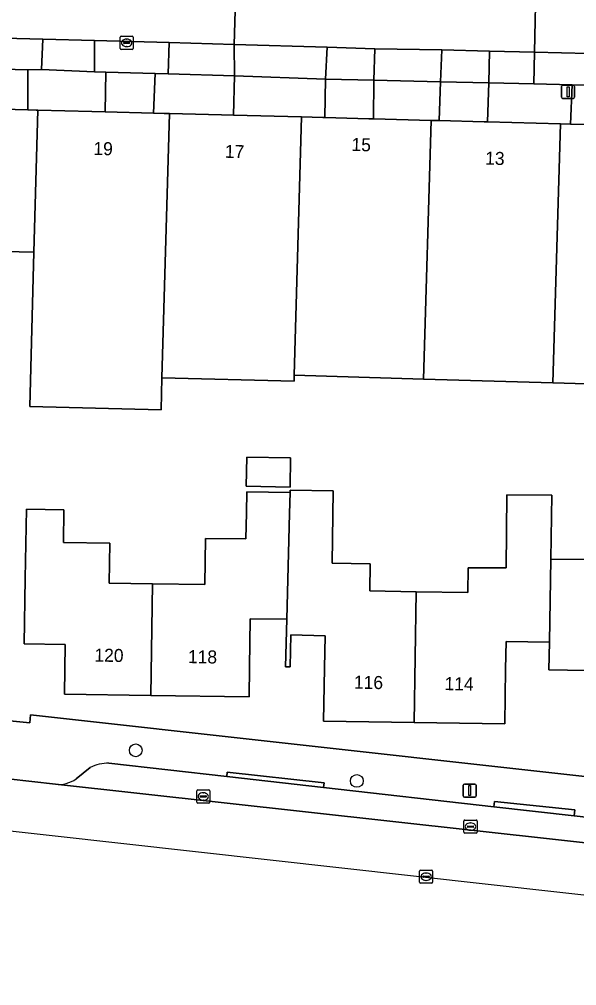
# Model space of a CAD drawing. Extents: x 162082 to 163401, y 388089 to 388636.
# Drawn here: x 162363.9 to 162406.6, y 388124.5 to 388198.6 of the extents above; entities that cross this region are included whole.
import ezdxf

# ---------------------------------------------------------------- set-up
doc = ezdxf.new("R2010")
doc.units = 0
for name, color, linetype in [('IMGEO_Boom', 7, 'Continuous'), ('IMGEO_Erf', 7, 'Continuous'), ('IMGEO_Kolk', 7, 'Continuous'), ('IMGEO_Lichtmast', 7, 'Continuous'), ('IMGEO_Pand', 7, 'Continuous'), ('IMGEO_Pand_nummerreeks', 7, 'Continuous'), ('IMGEO_Parkeervlak_open', 7, 'Continuous'), ('IMGEO_Rijbaan_lokaal_gesloten', 7, 'Continuous'), ('IMGEO_Rijbaan_lokaal_open', 7, 'Continuous'), ('IMGEO_Rioolput', 7, 'Continuous'), ('IMGEO_Voetpad_open', 7, 'Continuous')]:
    doc.layers.add(name, color=color, linetype=linetype)

msp = doc.modelspace()

# ---------------------------------------------------------------- linework, layer by layer
at = {"layer": 'IMGEO_Boom'}
for centre in [(162372.835, 388142.534), (162389.782, 388140.183)]:
    msp.add_circle(centre, 0.489, dxfattribs=at)
at = {"layer": 'IMGEO_Erf'}
for points in [[(162424.629, 388170.137), (162404.806, 388170.717), (162394.895, 388171.006), (162384.984, 388171.296), (162384.972, 388170.842), (162374.842, 388171.107), (162374.777, 388168.637), (162364.706, 388168.901), (162365.016, 388180.733), (162360.533, 388180.85), (162360.638, 388184.887), (162353.477, 388185.075), (162353.239, 388176.004), (162349.758, 388176.095), (162344.759, 388176.226), (162345.049, 388187.286), (162346.049, 388187.26), (162348.846, 388187.187), (162348.974, 388192.071), (162348.96, 388192.366), (162343.768, 388192.427), (162342.044, 388192.486)], [(162339.939, 388190.319), (162338.974, 388147.194), (162341.746, 388146.907), (162364.714, 388144.637), (162364.758, 388145.251), (162482.127, 388132.178)], [(162407.355, 388148.651), (162404.511, 388148.698), (162404.546, 388150.838), (162401.224, 388150.892), (162401.19, 388148.75), (162401.123, 388144.558), (162394.182, 388144.668), (162387.238, 388144.778), (162387.304, 388148.828), (162387.344, 388151.324), (162384.734, 388151.392), (162384.67, 388148.933), (162384.314, 388148.942), (162384.41, 388152.584), (162381.617, 388152.628), (162381.558, 388148.921), (162381.522, 388146.628), (162373.98, 388146.747), (162367.363, 388146.852), (162367.423, 388150.658), (162364.285, 388150.708), (162364.364, 388155.706), (162364.449, 388161.035), (162367.327, 388160.99), (162367.288, 388158.474), (162370.843, 388158.418), (162370.794, 388155.359), (162374.112, 388155.306), (162378.134, 388155.241), (162378.191, 388158.792), (162381.281, 388158.743), (162381.313, 388160.743), (162381.339, 388162.365), (162384.665, 388162.312), (162384.67, 388162.487), (162387.973, 388162.433), (162387.884, 388156.884), (162390.801, 388156.837), (162390.767, 388154.758), (162394.341, 388154.7), (162398.28, 388154.637), (162398.311, 388156.538), (162401.236, 388156.52), (162401.27, 388162.126), (162404.727, 388162.105), (162404.648, 388157.204), (162407.551, 388157.157)]]:
    msp.add_lwpolyline(points, dxfattribs=at)
msp.add_lwpolyline([(162381.305, 388162.784), (162381.341, 388165.028), (162384.708, 388164.974), (162384.672, 388162.73)], close=True, dxfattribs=at)
at = {"layer": 'IMGEO_Kolk'}
for p, q in [((162371.713, 388197.299), (162372.565, 388197.299)), ((162371.638, 388196.373), (162371.638, 388197.225)), ((162371.897, 388196.793), (162371.897, 388196.805)), ((162372.335, 388196.756), (162371.937, 388196.756)), ((162371.94, 388196.842), (162372.338, 388196.842)), ((162372.149, 388196.519), (162372.124, 388196.519)), ((162372.126, 388197.079), (162372.151, 388197.079)), ((162372.381, 388196.805), (162372.381, 388196.793)), ((162372.639, 388197.225), (162372.639, 388196.373)), ((162372.565, 388196.299), (162371.713, 388196.299)), ((162377.582, 388139.49), (162378.434, 388139.49)), ((162377.507, 388138.564), (162377.507, 388139.416)), ((162377.766, 388138.984), (162377.766, 388138.996)), ((162378.204, 388138.947), (162377.806, 388138.947)), ((162377.809, 388139.033), (162378.207, 388139.033)), ((162378.018, 388138.71), (162377.993, 388138.71)), ((162377.995, 388139.27), (162378.02, 388139.27)), ((162378.25, 388138.996), (162378.25, 388138.984)), ((162378.508, 388139.416), (162378.508, 388138.564)), ((162378.434, 388138.49), (162377.582, 388138.49)), ((162397.995, 388136.258), (162397.995, 388137.11)), ((162398.07, 388137.184), (162398.922, 388137.184)), ((162398.254, 388136.678), (162398.254, 388136.69)), ((162398.692, 388136.641), (162398.294, 388136.641)), ((162398.297, 388136.727), (162398.695, 388136.727)), ((162398.483, 388136.964), (162398.508, 388136.964)), ((162398.738, 388136.69), (162398.738, 388136.678)), ((162398.996, 388137.11), (162398.996, 388136.258)), ((162398.922, 388136.184), (162398.07, 388136.184)), ((162398.506, 388136.404), (162398.481, 388136.404))]:
    msp.add_line(p, q, dxfattribs=at)
for points in [[(162371.713, 388197.299), (162372.565, 388197.299)], [(162371.638, 388196.373), (162371.638, 388197.225)], [(162372.639, 388197.225), (162372.639, 388196.373)], [(162372.565, 388196.299), (162371.713, 388196.299)], [(162377.582, 388139.49), (162378.434, 388139.49)], [(162377.507, 388138.564), (162377.507, 388139.416)], [(162378.508, 388139.416), (162378.508, 388138.564)], [(162378.434, 388138.49), (162377.582, 388138.49)], [(162397.995, 388136.258), (162397.995, 388137.11)], [(162398.07, 388137.184), (162398.922, 388137.184)], [(162398.996, 388137.11), (162398.996, 388136.258)], [(162398.922, 388136.184), (162398.07, 388136.184)]]:
    msp.add_lwpolyline(points, dxfattribs=at)
for centre, radius, start, end in [((162371.715, 388197.223), 0.0765, 91.55205, 178.44795), ((162371.715, 388197.223), 0.0765, 91.55205, 178.44795), ((162372.563, 388197.223), 0.0765, 1.55205, 88.44795), ((162372.563, 388197.223), 0.0765, 1.55205, 88.44795), ((162371.937, 388196.802), 0.0403, 85.87752, 175.75265), ((162371.934, 388196.792), 0.0366, 178.93798, 274.71019), ((162372.338, 388196.799), 0.043, 264.86636, 352.45326), ((162372.342, 388196.804), 0.0386, 1.73085, 96.63898), ((162371.715, 388196.375), 0.0765, 181.55205, 268.44795), ((162371.715, 388196.375), 0.0765, 181.55205, 268.44795), ((162372.563, 388196.375), 0.0765, 271.55205, 358.44795), ((162372.563, 388196.375), 0.0765, 271.55205, 358.44795), ((162377.584, 388139.414), 0.0765, 91.55205, 178.44795), ((162377.584, 388139.414), 0.0765, 91.55205, 178.44795), ((162378.432, 388139.414), 0.0765, 1.55205, 88.44795), ((162378.432, 388139.414), 0.0765, 1.55205, 88.44795), ((162377.806, 388138.993), 0.0403, 85.87752, 175.75265), ((162377.803, 388138.983), 0.0366, 178.93798, 274.71019), ((162378.207, 388138.99), 0.043, 264.86636, 352.45326), ((162378.211, 388138.995), 0.0386, 1.73085, 96.63898), ((162377.584, 388138.566), 0.0765, 181.55205, 268.44795), ((162377.584, 388138.566), 0.0765, 181.55205, 268.44795), ((162378.432, 388138.566), 0.0765, 271.55205, 358.44795), ((162378.432, 388138.566), 0.0765, 271.55205, 358.44795), ((162398.072, 388137.108), 0.0765, 91.55205, 178.44795), ((162398.072, 388137.108), 0.0765, 91.55205, 178.44795), ((162398.294, 388136.687), 0.0403, 85.87752, 175.75265), ((162398.291, 388136.677), 0.0366, 178.93798, 274.71019), ((162398.695, 388136.684), 0.043, 264.86636, 352.45326), ((162398.699, 388136.689), 0.0386, 1.73085, 96.63898), ((162398.92, 388137.108), 0.0765, 1.55205, 88.44795), ((162398.92, 388137.108), 0.0765, 1.55205, 88.44795), ((162398.072, 388136.26), 0.0765, 181.55205, 268.44795), ((162398.072, 388136.26), 0.0765, 181.55205, 268.44795), ((162398.92, 388136.26), 0.0765, 271.55205, 358.44795), ((162398.92, 388136.26), 0.0765, 271.55205, 358.44795)]:
    msp.add_arc(centre, radius, start, end, dxfattribs=at)
for centre, major_axis, ratio, start_param, end_param in [((162372.125, 388196.799), (-0.387, 0.002), 0.722429, 4.712389, 7.853982), ((162372.15, 388196.799), (-0.39, 0.002), 0.717154, 1.570796, 4.712389), ((162377.994, 388138.99), (-0.387, 0.002), 0.722429, 4.712389, 7.853982), ((162378.019, 388138.99), (-0.39, 0.002), 0.717154, 1.570796, 4.712389), ((162398.482, 388136.684), (-0.387, 0.002), 0.722429, 4.712389, 7.853982), ((162398.507, 388136.684), (-0.39, 0.002), 0.717154, 1.570796, 4.712389)]:
    msp.add_ellipse(centre, major_axis=major_axis, ratio=ratio, start_param=start_param, end_param=end_param, dxfattribs=at)
at = {"layer": 'IMGEO_Lichtmast'}
for p, q in [((162405.579, 388193.542), (162406.369, 388193.542)), ((162406.369, 388193.542), (162405.579, 388193.542)), ((162405.479, 388192.642), (162405.479, 388193.442)), ((162405.479, 388193.442), (162405.479, 388192.642)), ((162406.469, 388193.442), (162406.469, 388192.642)), ((162406.469, 388192.642), (162406.469, 388193.442)), ((162406.369, 388192.542), (162405.579, 388192.542)), ((162405.579, 388192.542), (162406.369, 388192.542)), ((162397.939, 388139.047), (162397.939, 388139.847)), ((162397.939, 388139.847), (162397.939, 388139.047)), ((162398.039, 388139.947), (162398.829, 388139.947)), ((162398.829, 388139.947), (162398.039, 388139.947)), ((162398.929, 388139.847), (162398.929, 388139.047)), ((162398.929, 388139.047), (162398.929, 388139.847)), ((162398.829, 388138.947), (162398.039, 388138.947)), ((162398.039, 388138.947), (162398.829, 388138.947))]:
    msp.add_line(p, q, dxfattribs=at)
for points in [[(162405.899, 388193.417), (162406.049, 388193.417), (162406.049, 388192.667), (162405.899, 388192.667), (162405.899, 388193.417)], [(162398.359, 388139.822), (162398.509, 388139.822), (162398.509, 388139.072), (162398.359, 388139.072), (162398.359, 388139.822)]]:
    msp.add_lwpolyline(points, dxfattribs=at)
for centre, start, end in [((162405.579, 388193.442), 90, 180), ((162405.579, 388193.442), 90, 180), ((162406.369, 388193.442), 0, 90), ((162406.369, 388193.442), 360, 90), ((162405.579, 388192.642), 180, 270), ((162405.579, 388192.642), 180, 270), ((162406.369, 388192.642), 270, 0), ((162406.369, 388192.642), 270, 0), ((162398.039, 388139.847), 90, 180), ((162398.039, 388139.847), 90, 180), ((162398.829, 388139.847), 0, 90), ((162398.829, 388139.847), 360, 90), ((162398.039, 388139.047), 180, 270), ((162398.039, 388139.047), 180, 270), ((162398.829, 388139.047), 270, 0), ((162398.829, 388139.047), 270, 0)]:
    msp.add_arc(centre, 0.1, start, end, dxfattribs=at)
at = {"layer": 'IMGEO_Pand'}
for points in [[(162365.335, 388191.642), (162365.201, 388191.645), (162364.554, 388191.662), (162348.974, 388192.071), (162348.846, 388187.187), (162346.049, 388187.26), (162345.049, 388187.286), (162344.759, 388176.226), (162349.758, 388176.095), (162353.239, 388176.004), (162353.477, 388185.075), (162360.638, 388184.887), (162360.533, 388180.85), (162365.016, 388180.733)], [(162375.415, 388191.378), (162375.023, 388191.388), (162374.202, 388191.41), (162370.482, 388191.507), (162369.465, 388191.534), (162365.335, 388191.642), (162365.016, 388180.733), (162364.706, 388168.901), (162374.777, 388168.637), (162374.842, 388171.107)], [(162384.984, 388171.296), (162385.545, 388191.112), (162380.319, 388191.249), (162379.403, 388191.273), (162375.415, 388191.378), (162374.842, 388171.107), (162384.972, 388170.842)], [(162395.476, 388190.852), (162391.063, 388190.967), (162390.697, 388190.977), (162387.335, 388191.066), (162387.165, 388191.07), (162385.545, 388191.112), (162384.984, 388171.296), (162394.895, 388171.006)], [(162405.387, 388190.592), (162399.812, 388190.738), (162399.538, 388190.745), (162396.106, 388190.835), (162395.995, 388190.838), (162395.476, 388190.852), (162394.895, 388171.006), (162404.806, 388170.717)], [(162404.806, 388170.717), (162424.629, 388170.137), (162425.212, 388190.072), (162412.515, 388190.405), (162411.278, 388190.437), (162408.018, 388190.523), (162406.171, 388190.571), (162405.387, 388190.592)], [(162381.305, 388162.784), (162384.672, 388162.73), (162384.708, 388164.974), (162381.341, 388165.028)], [(162394.341, 388154.7), (162390.767, 388154.758), (162390.801, 388156.837), (162387.884, 388156.884), (162387.973, 388162.433), (162384.67, 388162.487), (162384.665, 388162.312), (162384.623, 388160.69), (162384.41, 388152.584), (162384.314, 388148.942), (162384.67, 388148.933), (162384.734, 388151.392), (162387.344, 388151.324), (162387.304, 388148.828), (162387.238, 388144.778), (162394.182, 388144.668)], [(162384.623, 388160.69), (162384.665, 388162.312), (162381.339, 388162.365), (162381.313, 388160.743), (162381.281, 388158.743), (162378.191, 388158.792), (162378.134, 388155.241), (162374.112, 388155.306), (162373.98, 388146.747), (162381.522, 388146.628), (162381.558, 388148.921), (162381.617, 388152.628), (162384.41, 388152.584)], [(162394.341, 388154.7), (162394.182, 388144.668), (162401.123, 388144.558), (162401.19, 388148.75), (162401.224, 388150.892), (162404.546, 388150.838), (162404.648, 388157.204), (162404.727, 388162.105), (162401.27, 388162.126), (162401.236, 388156.52), (162398.311, 388156.538), (162398.28, 388154.637)], [(162373.98, 388146.747), (162374.112, 388155.306), (162370.794, 388155.359), (162370.843, 388158.418), (162367.288, 388158.474), (162367.327, 388160.99), (162364.449, 388161.035), (162364.364, 388155.706), (162364.285, 388150.708), (162367.423, 388150.658), (162367.363, 388146.852)], [(162414.357, 388151.15), (162414.41, 388154.43), (162411.252, 388154.481), (162411.256, 388154.735), (162407.513, 388154.796), (162407.551, 388157.157), (162404.648, 388157.204), (162404.546, 388150.838), (162404.511, 388148.698), (162407.355, 388148.651), (162407.255, 388142.466), (162414.215, 388142.353)]]:
    msp.add_lwpolyline(points, close=True, dxfattribs=at)
at = {"layer": 'IMGEO_Parkeervlak_open'}
for points in [[(162365.713, 388197.09), (162339.87, 388197.744), (162339.526, 388197.752), (162339.182, 388197.761)], [(162342.258, 388195.316), (162364.564, 388194.722), (162365.612, 388194.759), (162365.713, 388197.09)], [(162369.346, 388141.208), (162368.259, 388140.342)], [(162420.891, 388135.876), (162406.439, 388137.508), (162400.284, 388138.203), (162387.231, 388139.678), (162379.812, 388140.516), (162370.78, 388141.535)], [(162366.675, 388139.924), (162469.902, 388128.516), (162477.855, 388127.637), (162477.859, 388127.683)]]:
    msp.add_lwpolyline(points, dxfattribs=at)
for points in [[(162369.681, 388196.968), (162369.67, 388194.575), (162370.537, 388194.543), (162374.328, 388194.453), (162375.324, 388194.428), (162375.397, 388196.833)], [(162380.377, 388196.66), (162380.416, 388194.259), (162387.386, 388194.025), (162387.502, 388196.473)], [(162396.209, 388193.812), (162396.3, 388196.254), (162391.16, 388196.342), (162391.093, 388193.931)], [(162399.893, 388193.727), (162403.357, 388193.658), (162403.406, 388196.077), (162399.952, 388196.152)], [(162407.53, 388195.988), (162403.406, 388196.077), (162403.357, 388193.658), (162406.295, 388193.59), (162407.436, 388193.558)]]:
    msp.add_lwpolyline(points, close=True, dxfattribs=at)
for centre, radius, start, end in [((162370.64, 388138.84), 2.699, 87.03389, 118.65753), ((162366.907, 388142.254), 2.341, 264.304, 305.26146)]:
    msp.add_arc(centre, radius, start, end, dxfattribs=at)
at = {"layer": 'IMGEO_Rijbaan_lokaal_gesloten'}
for points in [[(162331.601, 388147.596), (162330.752, 388139.984), (162338.247, 388139.147), (162461.215, 388125.411), (162469.552, 388124.48)], [(162469.552, 388124.48), (162469.902, 388128.516), (162366.675, 388139.924), (162341.265, 388142.8), (162338.744, 388143.109), (162338.729, 388143.112), (162336.864, 388143.432)]]:
    msp.add_lwpolyline(points, dxfattribs=at)
at = {"layer": 'IMGEO_Rijbaan_lokaal_open'}
for points in [[(162380.568, 388202.731), (162379.148, 388202.762), (162374.177, 388202.89), (162372.096, 388202.92), (162368.16, 388203.034), (162366.337, 388203.114), (162361.202, 388203.281), (162360.036, 388203.295), (162355.206, 388203.398), (162353.532, 388203.486), (162348.572, 388203.621), (162347.062, 388203.667), (162342.827, 388203.799), (162341.992, 388203.825), (162340.392, 388203.845), (162340.013, 388203.87), (162339.87, 388197.744), (162365.713, 388197.09), (162369.681, 388196.968), (162375.397, 388196.833), (162380.377, 388196.66)], [(162473.05, 388200.285), (162457.189, 388200.707), (162457.183, 388200.651), (162441.775, 388200.985), (162441.721, 388201.067), (162425.351, 388201.537), (162415.54, 388201.766), (162403.527, 388202.105), (162403.406, 388196.077), (162407.53, 388195.988), (162410.581, 388195.833), (162427.876, 388195.427), (162430.93, 388195.337), (162436.874, 388195.2), (162443.413, 388195.037), (162447.924, 388194.933), (162451.967, 388194.796), (162457.958, 388194.586), (162468.471, 388194.374), (162472.938, 388194.261)]]:
    msp.add_lwpolyline(points, close=True, dxfattribs=at)
msp.add_lwpolyline([(162382.615, 388202.684), (162380.568, 388202.731), (162380.377, 388196.66), (162387.502, 388196.473), (162391.16, 388196.342), (162396.3, 388196.254), (162399.952, 388196.152), (162403.406, 388196.077), (162403.527, 388202.105), (162400.74, 388202.185)], dxfattribs=at)
at = {"layer": 'IMGEO_Rioolput'}
for p, q in [((162394.594, 388132.411), (162394.594, 388133.263)), ((162394.669, 388133.337), (162395.521, 388133.337)), ((162394.853, 388132.831), (162394.853, 388132.843)), ((162395.291, 388132.794), (162394.893, 388132.794)), ((162394.896, 388132.88), (162395.294, 388132.88)), ((162395.082, 388133.117), (162395.107, 388133.117)), ((162395.337, 388132.843), (162395.337, 388132.831)), ((162395.595, 388133.263), (162395.595, 388132.411)), ((162395.521, 388132.337), (162394.669, 388132.337)), ((162395.105, 388132.557), (162395.08, 388132.557))]:
    msp.add_line(p, q, dxfattribs=at)
for points in [[(162394.594, 388132.411), (162394.594, 388133.263)], [(162394.669, 388133.337), (162395.521, 388133.337)], [(162395.595, 388133.263), (162395.595, 388132.411)], [(162395.521, 388132.337), (162394.669, 388132.337)]]:
    msp.add_lwpolyline(points, dxfattribs=at)
for centre, radius, start, end in [((162394.671, 388133.261), 0.0765, 91.55205, 178.44795), ((162394.671, 388133.261), 0.0765, 91.55205, 178.44795), ((162394.893, 388132.84), 0.0403, 85.87752, 175.75265), ((162394.89, 388132.83), 0.0366, 178.93798, 274.71019), ((162395.294, 388132.837), 0.043, 264.86636, 352.45326), ((162395.298, 388132.842), 0.0386, 1.73085, 96.63898), ((162395.519, 388133.261), 0.0765, 1.55205, 88.44795), ((162395.519, 388133.261), 0.0765, 1.55205, 88.44795), ((162394.671, 388132.413), 0.0765, 181.55205, 268.44795), ((162394.671, 388132.413), 0.0765, 181.55205, 268.44795), ((162395.519, 388132.413), 0.0765, 271.55205, 358.44795), ((162395.519, 388132.413), 0.0765, 271.55205, 358.44795)]:
    msp.add_arc(centre, radius, start, end, dxfattribs=at)
for centre, major_axis, ratio, start_param, end_param in [((162395.081, 388132.837), (-0.387, 0.002), 0.722429, 4.712389, 7.853982), ((162395.106, 388132.837), (-0.39, 0.002), 0.717154, 1.570796, 4.712389)]:
    msp.add_ellipse(centre, major_axis=major_axis, ratio=ratio, start_param=start_param, end_param=end_param, dxfattribs=at)
at = {"layer": 'IMGEO_Voetpad_open'}
for points in [[(162365.612, 388194.759), (162369.67, 388194.575), (162369.681, 388196.968), (162365.713, 388197.09)], [(162375.324, 388194.428), (162380.416, 388194.259), (162380.377, 388196.66), (162375.397, 388196.833)], [(162391.16, 388196.342), (162387.502, 388196.473), (162387.386, 388194.025), (162391.093, 388193.931)], [(162396.209, 388193.812), (162399.893, 388193.727), (162399.952, 388196.152), (162396.3, 388196.254)], [(162370.482, 388191.507), (162370.537, 388194.543), (162369.67, 388194.575), (162365.612, 388194.759), (162364.564, 388194.722), (162364.554, 388191.662), (162365.201, 388191.645), (162365.335, 388191.642), (162369.465, 388191.534)], [(162374.202, 388191.41), (162374.328, 388194.453), (162370.537, 388194.543), (162370.482, 388191.507)], [(162380.319, 388191.249), (162380.416, 388194.259), (162375.324, 388194.428), (162374.328, 388194.453), (162374.202, 388191.41), (162375.023, 388191.388), (162375.415, 388191.378), (162379.403, 388191.273)], [(162387.335, 388191.066), (162387.386, 388194.025), (162380.416, 388194.259), (162380.319, 388191.249), (162385.545, 388191.112), (162387.165, 388191.07)], [(162391.063, 388190.967), (162391.093, 388193.931), (162387.386, 388194.025), (162387.335, 388191.066), (162390.697, 388190.977)], [(162396.106, 388190.835), (162396.209, 388193.812), (162391.093, 388193.931), (162391.063, 388190.967), (162395.476, 388190.852), (162395.995, 388190.838)], [(162399.812, 388190.738), (162399.893, 388193.727), (162396.209, 388193.812), (162396.106, 388190.835), (162399.538, 388190.745)], [(162406.171, 388190.571), (162406.295, 388193.59), (162403.357, 388193.658), (162399.893, 388193.727), (162399.812, 388190.738), (162405.387, 388190.592)], [(162411.278, 388190.437), (162411.307, 388193.438), (162410.484, 388193.474), (162407.436, 388193.558), (162406.295, 388193.59), (162406.171, 388190.571), (162408.018, 388190.523)], [(162379.853, 388140.864), (162379.812, 388140.516), (162387.231, 388139.678), (162387.274, 388140.044)], [(162400.333, 388138.612), (162400.284, 388138.203), (162406.439, 388137.508), (162406.493, 388137.963)]]:
    msp.add_lwpolyline(points, close=True, dxfattribs=at)
for points in [[(162364.564, 388194.722), (162342.258, 388195.316)], [(162342.044, 388192.486), (162343.768, 388192.427), (162348.96, 388192.366), (162348.974, 388192.071), (162364.554, 388191.662), (162364.564, 388194.722)], [(162364.758, 388145.251), (162364.714, 388144.637), (162341.746, 388146.907), (162338.974, 388147.194), (162338.729, 388143.112), (162338.744, 388143.109), (162341.265, 388142.8), (162366.675, 388139.924)], [(162486.616, 388131.682), (162482.127, 388132.178), (162364.758, 388145.251)], [(162368.259, 388140.342), (162369.346, 388141.208)], [(162370.78, 388141.535), (162379.812, 388140.516), (162379.853, 388140.864), (162387.274, 388140.044), (162387.231, 388139.678), (162400.284, 388138.203), (162400.333, 388138.612), (162406.493, 388137.963), (162406.439, 388137.508), (162420.891, 388135.876), (162420.936, 388136.259), (162426.91, 388135.595), (162426.863, 388135.202), (162440.259, 388133.689), (162440.309, 388134.103), (162447.058, 388133.336), (162447.01, 388132.927), (162460.835, 388131.365), (162460.886, 388131.81), (162468.075, 388130.96), (162468.029, 388130.553), (162475.09, 388129.774)]]:
    msp.add_lwpolyline(points, dxfattribs=at)
for centre, radius, start, end in [((162370.64, 388138.84), 2.699, 87.03389, 118.65753), ((162366.907, 388142.254), 2.341, 264.304, 305.26146)]:
    msp.add_arc(centre, radius, start, end, dxfattribs=at)

# ---------------------------------------------------------------- texts
at = {"layer": 'IMGEO_Pand_nummerreeks'}
for s, rotation, p in [('19', 359.02026, (162369.582, 388188.197)), ('15', 358.28686, (162389.361, 388188.514)), ('17', 358.49583, (162379.659, 388187.985)), ('13', 358.49727, (162399.61, 388187.462)), ('120', 359.09364, (162369.66, 388149.337)), ('118', 359.09473, (162376.829, 388149.223)), ('116', 359.09473, (162389.554, 388147.262)), ('114', 359.09226, (162396.497, 388147.152))]:
    msp.add_text(s, height=1, rotation=rotation, dxfattribs=at).set_placement(p)

doc.saveas('drawing.dxf')
